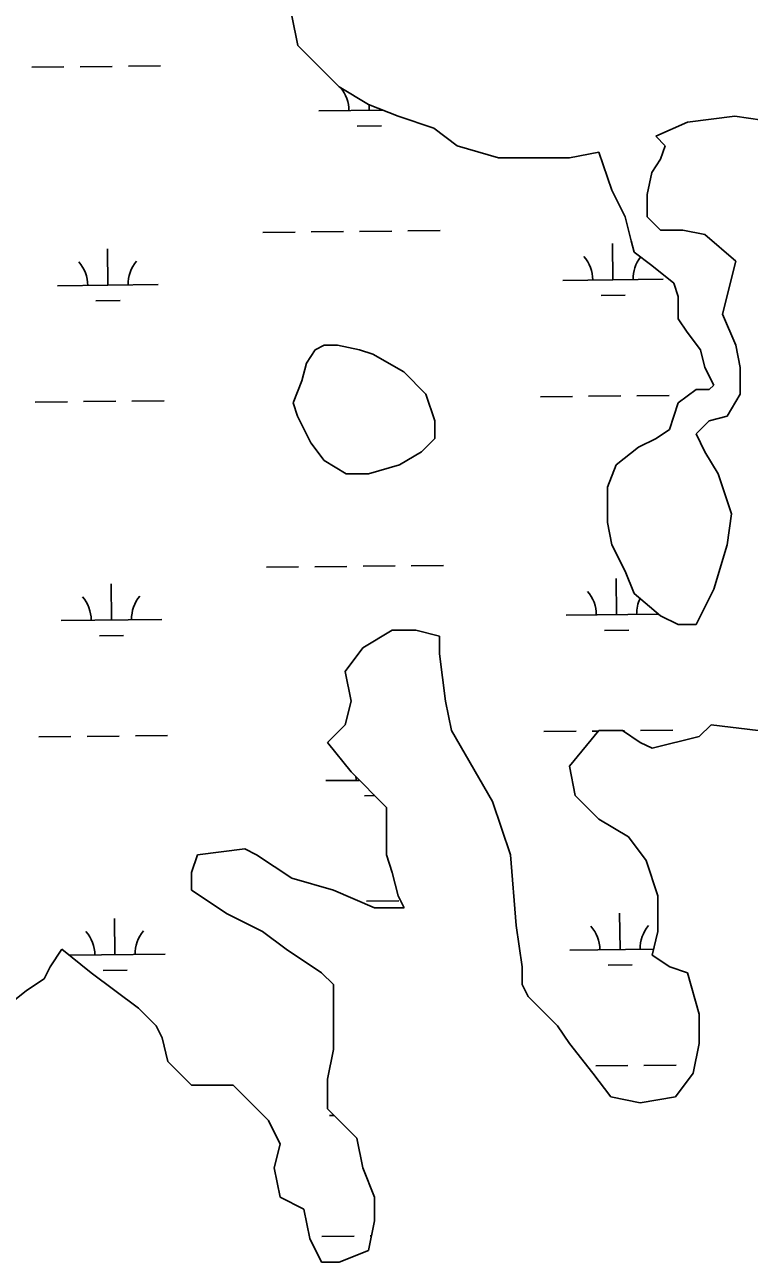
# Model space of a CAD drawing. Extents: x 3734862 to 3772949, y 391520 to 417239.
# Drawn here: x 3767194 to 3767914, y 413478 to 414708 of the extents above; entities that cross this region are included whole.
import ezdxf

# ---------------------------------------------------------------- set-up
doc = ezdxf.new("R2010")
doc.units = 0
doc.layers.add('V-TOPO-SHOR', color=7, linetype='Continuous')
doc.layers.add('V-WETL-SWMP', color=7, linetype='Continuous')

msp = doc.modelspace()

# ---------------------------------------------------------------- linework, layer by layer
at = {"layer": 'V-TOPO-SHOR'}
for p, q in [((3767459.9, 414716.5), (3767465.8, 414687.1)), ((3767465.8, 414687.1), (3767506.8, 414646.1)), ((3767506.8, 414646.1), (3767536.1, 414628.5)), ((3767536.1, 414628.5), (3767565.5, 414616.7)), ((3767565.5, 414616.7), (3767600.7, 414605)), ((3767852.8, 414610.9), (3767899.8, 414616.7)), ((3767899.8, 414616.7), (3767940.8, 414610.9)), ((3767600.7, 414605), (3767624.1, 414587.4)), ((3767821.4, 414596.9), (3767852.8, 414610.9)), ((3767830.6, 414587.3), (3767821.4, 414596.9)), ((3767624.1, 414587.4), (3767665.2, 414575.6)), ((3767735.6, 414575.6), (3767764.9, 414581)), ((3767764.9, 414581), (3767777.8, 414543.3)), ((3767826.2, 414574.1), (3767830.6, 414587.3)), ((3767665.2, 414575.6), (3767735.6, 414575.6)), ((3767817.4, 414560.9), (3767826.2, 414574.1)), ((3767813, 414538.9), (3767817.4, 414560.9)), ((3767777.8, 414543.3), (3767791, 414516.8)), ((3767813, 414516.8), (3767813, 414538.9)), ((3767791, 414516.8), (3767796.9, 414493)), ((3767826.2, 414503.6), (3767813, 414516.8)), ((3767796.9, 414493), (3767799.8, 414481.6)), ((3767848.2, 414503.6), (3767826.2, 414503.6)), ((3767870.2, 414499.2), (3767848.2, 414503.6)), ((3767901, 414472.8), (3767870.2, 414499.2)), ((3767799.8, 414481.6), (3767817.4, 414468.4)), ((3767817.4, 414468.4), (3767839.4, 414450.8)), ((3767887.8, 414420), (3767901, 414472.8)), ((3767839.4, 414450.8), (3767843.8, 414437.6)), ((3767843.8, 414437.6), (3767843.8, 414415.6)), ((3767901, 414389.2), (3767887.8, 414420)), ((3767843.8, 414415.6), (3767852.6, 414402.4)), ((3767852.6, 414402.4), (3767865.8, 414384.8)), ((3767483, 414384.8), (3767474.2, 414371.6)), ((3767491.8, 414389.2), (3767483, 414384.8)), ((3767505, 414389.2), (3767491.8, 414389.2)), ((3767527, 414384.8), (3767505, 414389.2)), ((3767540.2, 414380.4), (3767527, 414384.8)), ((3767865.8, 414384.8), (3767870.2, 414367.2)), ((3767905.4, 414367.2), (3767901, 414389.2)), ((3767474.2, 414371.6), (3767469.8, 414354)), ((3767571, 414362.8), (3767540.2, 414380.4)), ((3767593, 414340.8), (3767571, 414362.8)), ((3767870.2, 414367.2), (3767879, 414349.6)), ((3767905.4, 414340.8), (3767905.4, 414367.2)), ((3767469.8, 414354), (3767461.1, 414331.9)), ((3767879, 414349.6), (3767874.6, 414345.2)), ((3767601.8, 414314.3), (3767593, 414340.8)), ((3767861.4, 414345.2), (3767843.8, 414331.9)), ((3767874.6, 414345.2), (3767861.4, 414345.2)), ((3767892.2, 414318.7), (3767905.4, 414340.8)), ((3767461.1, 414331.9), (3767465.5, 414318.7)), ((3767843.8, 414331.9), (3767835, 414305.5)), ((3767465.5, 414318.7), (3767478.6, 414292.3)), ((3767601.8, 414296.7), (3767601.8, 414314.3)), ((3767861.4, 414301.1), (3767874.6, 414314.3)), ((3767874.6, 414314.3), (3767892.2, 414318.7)), ((3767588.6, 414283.5), (3767601.8, 414296.7)), ((3767821.8, 414296.7), (3767804.2, 414287.9)), ((3767835, 414305.5), (3767821.8, 414296.7)), ((3767870.2, 414283.5), (3767861.4, 414301.1)), ((3767478.6, 414292.3), (3767491.8, 414274.7)), ((3767804.2, 414287.9), (3767782.2, 414270.3)), ((3767491.8, 414274.7), (3767513.8, 414261.5)), ((3767566.6, 414270.3), (3767588.6, 414283.5)), ((3767883.4, 414261.5), (3767870.2, 414283.5)), ((3767513.8, 414261.5), (3767535.8, 414261.5)), ((3767535.8, 414261.5), (3767566.6, 414270.3)), ((3767782.2, 414270.3), (3767773.4, 414248.3)), ((3767896.6, 414221.9), (3767883.4, 414261.5)), ((3767773.4, 414248.3), (3767773.4, 414213.1)), ((3767773.4, 414213.1), (3767777.8, 414191.1)), ((3767892.2, 414191.1), (3767896.6, 414221.9)), ((3767777.8, 414191.1), (3767791, 414164.7)), ((3767879, 414147), (3767892.2, 414191.1)), ((3767791, 414164.7), (3767799.8, 414142.6)), ((3767799.8, 414142.6), (3767826.2, 414120.6)), ((3767861.4, 414111.8), (3767879, 414147)), ((3767826.2, 414120.6), (3767843.8, 414111.8)), ((3767843.8, 414111.8), (3767861.4, 414111.8)), ((3767559.6, 414106.2), (3767530.3, 414088.6)), ((3767583.1, 414106.2), (3767559.6, 414106.2)), ((3767606.5, 414100.3), (3767583.1, 414106.2)), ((3767606.5, 414082.7), (3767606.5, 414100.3)), ((3767530.3, 414088.6), (3767512.7, 414065.1)), ((3767612.4, 414035.7), (3767606.5, 414082.7)), ((3767512.7, 414065.1), (3767518.6, 414035.7)), ((3767518.6, 414035.7), (3767512.7, 414012.3)), ((3767618.3, 414006.4), (3767612.4, 414035.7)), ((3767512.7, 414012.3), (3767495.1, 413994.7)), ((3767659.3, 413936), (3767618.3, 414006.4)), ((3767764.9, 414006.4), (3767735.6, 413971.2)), ((3767788.3, 414006.4), (3767764.9, 414006.4)), ((3767805.9, 413994.7), (3767788.3, 414006.4)), ((3767876.3, 414012.3), (3767864.6, 414000.5)), ((3767923.2, 414006.4), (3767876.3, 414012.3)), ((3767495.1, 413994.7), (3767518.6, 413965.3)), ((3767817.7, 413988.8), (3767805.9, 413994.7)), ((3767864.6, 414000.5), (3767817.7, 413988.8)), ((3767518.6, 413965.3), (3767553.7, 413930.1)), ((3767735.6, 413971.2), (3767741.4, 413941.8)), ((3767741.4, 413941.8), (3767764.9, 413918.4)), ((3767553.7, 413930.1), (3767553.7, 413883.1)), ((3767676.9, 413883.1), (3767659.3, 413936)), ((3767764.9, 413918.4), (3767794.2, 413900.8)), ((3767794.2, 413900.8), (3767811.8, 413877.3)), ((3767366.1, 413883.1), (3767360.2, 413865.5)), ((3767413, 413889), (3767366.1, 413883.1)), ((3767424.7, 413883.1), (3767413, 413889)), ((3767459.9, 413859.7), (3767424.7, 413883.1)), ((3767553.7, 413883.1), (3767559.6, 413865.5)), ((3767682.8, 413812.7), (3767676.9, 413883.1)), ((3767811.8, 413877.3), (3767823.5, 413842.1)), ((3767360.2, 413865.5), (3767360.2, 413847.9)), ((3767501, 413847.9), (3767459.9, 413859.7)), ((3767559.6, 413865.5), (3767565.5, 413842.1)), ((3767360.2, 413847.9), (3767395.4, 413824.5)), ((3767542, 413830.3), (3767501, 413847.9)), ((3767565.5, 413842.1), (3767571.3, 413830.3)), ((3767823.5, 413842.1), (3767823.5, 413806.9)), ((3767571.3, 413830.3), (3767542, 413830.3)), ((3767395.4, 413824.5), (3767430.6, 413806.9)), ((3767430.6, 413806.9), (3767454, 413789.3)), ((3767688.6, 413771.6), (3767682.8, 413812.7)), ((3767823.5, 413806.9), (3767817.7, 413783.4)), ((3767231.2, 413789.3), (3767219.5, 413771.6)), ((3767260.5, 413765.8), (3767231.2, 413789.3)), ((3767454, 413789.3), (3767489.2, 413765.8)), ((3767817.7, 413783.4), (3767835.3, 413771.6)), ((3767219.5, 413771.6), (3767213.6, 413759.9)), ((3767688.6, 413754), (3767688.6, 413771.6)), ((3767835.3, 413771.6), (3767852.9, 413765.8)), ((3767213.6, 413759.9), (3767196, 413748.2)), ((3767307.4, 413730.6), (3767260.5, 413765.8)), ((3767489.2, 413765.8), (3767501, 413754)), ((3767852.9, 413765.8), (3767864.6, 413724.7)), ((3767196, 413748.2), (3767166.7, 413724.7)), ((3767501, 413754), (3767501, 413689.5)), ((3767694.5, 413742.3), (3767688.6, 413754)), ((3767723.8, 413713), (3767694.5, 413742.3)), ((3767325, 413713), (3767307.4, 413730.6)), ((3767864.6, 413724.7), (3767864.6, 413695.4)), ((3767330.9, 413701.2), (3767325, 413713)), ((3767735.6, 413695.4), (3767723.8, 413713)), ((3767336.7, 413677.7), (3767330.9, 413701.2)), ((3767759, 413666), (3767735.6, 413695.4)), ((3767864.6, 413695.4), (3767858.7, 413666)), ((3767501, 413689.5), (3767495.1, 413660.1)), ((3767360.2, 413654.3), (3767336.7, 413677.7)), ((3767495.1, 413660.1), (3767495.1, 413630.8)), ((3767776.6, 413642.5), (3767759, 413666)), ((3767858.7, 413666), (3767841.1, 413642.5)), ((3767401.3, 413654.3), (3767360.2, 413654.3)), ((3767436.5, 413619.1), (3767401.3, 413654.3)), ((3767805.9, 413636.7), (3767776.6, 413642.5)), ((3767841.1, 413642.5), (3767805.9, 413636.7)), ((3767495.1, 413630.8), (3767524.4, 413601.5)), ((3767448.2, 413595.6), (3767436.5, 413619.1)), ((3767442.3, 413572.1), (3767448.2, 413595.6)), ((3767524.4, 413601.5), (3767530.3, 413572.1)), ((3767448.2, 413542.8), (3767442.3, 413572.1)), ((3767530.3, 413572.1), (3767542, 413542.8)), ((3767471.6, 413531), (3767448.2, 413542.8)), ((3767542, 413542.8), (3767542, 413519.3)), ((3767477.5, 413501.7), (3767471.6, 413531)), ((3767542, 413519.3), (3767536.1, 413490)), ((3767489.2, 413478.2), (3767477.5, 413501.7)), ((3767536.1, 413490), (3767506.8, 413478.2)), ((3767506.8, 413478.2), (3767489.2, 413478.2))]:
    msp.add_line(p, q, dxfattribs=at)
at = {"layer": 'V-WETL-SWMP'}
for p, q in [((3767459.9, 414716.5), (3767465.8, 414687.1)), ((3767465.8, 414687.1), (3767506.8, 414646.1)), ((3767201.3, 414665.4), (3767233.3, 414665.8)), ((3767249.3, 414665.9), (3767281.3, 414666.3)), ((3767297.3, 414666.4), (3767329.3, 414666.8)), ((3767506.8, 414646.1), (3767536.1, 414628.5)), ((3767536.1, 414628.5), (3767565.5, 414616.7)), ((3767536.6, 414622.5), (3767536.5, 414628.3)), ((3767486.6, 414622), (3767550.6, 414622.7)), ((3767565.5, 414616.7), (3767600.7, 414605)), ((3767852.8, 414610.9), (3767899.8, 414616.7)), ((3767899.8, 414616.7), (3767940.8, 414610.9)), ((3767524.7, 414607), (3767548.7, 414607.2)), ((3767600.7, 414605), (3767624.1, 414587.4)), ((3767821.4, 414596.9), (3767852.8, 414610.9)), ((3767830.6, 414587.3), (3767821.4, 414596.9)), ((3767624.1, 414587.4), (3767665.2, 414575.6)), ((3767735.6, 414575.6), (3767764.9, 414581)), ((3767764.9, 414581), (3767777.8, 414543.3)), ((3767826.2, 414574.1), (3767830.6, 414587.3)), ((3767665.2, 414575.6), (3767735.6, 414575.6)), ((3767817.4, 414560.9), (3767826.2, 414574.1)), ((3767813, 414538.9), (3767817.4, 414560.9)), ((3767777.8, 414543.3), (3767791, 414516.8)), ((3767813, 414516.8), (3767813, 414538.9)), ((3767791, 414516.8), (3767796.9, 414493)), ((3767826.2, 414503.6), (3767813, 414516.8)), ((3767431, 414501.3), (3767463, 414501.7)), ((3767479, 414501.8), (3767511, 414502.2)), ((3767527, 414502.3), (3767559, 414502.7)), ((3767575, 414502.9), (3767607, 414503.2)), ((3767796.9, 414493), (3767799.8, 414481.6)), ((3767848.2, 414503.6), (3767826.2, 414503.6)), ((3767870.2, 414499.2), (3767848.2, 414503.6)), ((3767901, 414472.8), (3767870.2, 414499.2)), ((3767277, 414449), (3767276.6, 414485)), ((3767778.8, 414454.3), (3767778.5, 414490.3)), ((3767799.8, 414481.6), (3767817.4, 414468.4)), ((3767817.4, 414468.4), (3767839.4, 414450.8)), ((3767887.8, 414420), (3767901, 414472.8)), ((3767227, 414448.4), (3767327, 414449.5)), ((3767728.9, 414453.7), (3767828.8, 414454.8)), ((3767839.4, 414450.8), (3767843.8, 414437.6)), ((3767265.1, 414433.4), (3767289.1, 414433.7)), ((3767767, 414438.7), (3767791, 414439)), ((3767843.8, 414437.6), (3767843.8, 414415.6)), ((3767901, 414389.2), (3767887.8, 414420)), ((3767843.8, 414415.6), (3767852.6, 414402.4)), ((3767852.6, 414402.4), (3767865.8, 414384.8)), ((3767483, 414384.8), (3767474.2, 414371.6)), ((3767491.8, 414389.2), (3767483, 414384.8)), ((3767505, 414389.2), (3767491.8, 414389.2)), ((3767527, 414384.8), (3767505, 414389.2)), ((3767540.2, 414380.4), (3767527, 414384.8)), ((3767865.8, 414384.8), (3767870.2, 414367.2)), ((3767905.4, 414367.2), (3767901, 414389.2)), ((3767474.2, 414371.6), (3767469.8, 414354)), ((3767571, 414362.8), (3767540.2, 414380.4)), ((3767593, 414340.8), (3767571, 414362.8)), ((3767870.2, 414367.2), (3767879, 414349.6)), ((3767905.4, 414340.8), (3767905.4, 414367.2)), ((3767469.8, 414354), (3767461.1, 414331.9)), ((3767879, 414349.6), (3767874.6, 414345.2)), ((3767204.8, 414332.8), (3767236.8, 414333.1)), ((3767252.8, 414333.3), (3767284.8, 414333.6)), ((3767300.8, 414333.8), (3767332.8, 414334.1)), ((3767601.8, 414314.3), (3767593, 414340.8)), ((3767706.7, 414338.1), (3767738.7, 414338.4)), ((3767754.7, 414338.6), (3767786.7, 414338.9)), ((3767802.7, 414339.1), (3767834.7, 414339.4)), ((3767861.4, 414345.2), (3767843.8, 414331.9)), ((3767874.6, 414345.2), (3767861.4, 414345.2)), ((3767892.2, 414318.7), (3767905.4, 414340.8)), ((3767461.1, 414331.9), (3767465.5, 414318.7)), ((3767843.8, 414331.9), (3767835, 414305.5)), ((3767465.5, 414318.7), (3767478.6, 414292.3)), ((3767601.8, 414296.7), (3767601.8, 414314.3)), ((3767861.4, 414301.1), (3767874.6, 414314.3)), ((3767874.6, 414314.3), (3767892.2, 414318.7)), ((3767588.6, 414283.5), (3767601.8, 414296.7)), ((3767821.8, 414296.7), (3767804.2, 414287.9)), ((3767835, 414305.5), (3767821.8, 414296.7)), ((3767870.2, 414283.5), (3767861.4, 414301.1)), ((3767478.6, 414292.3), (3767491.8, 414274.7)), ((3767804.2, 414287.9), (3767782.2, 414270.3)), ((3767491.8, 414274.7), (3767513.8, 414261.5)), ((3767566.6, 414270.3), (3767588.6, 414283.5)), ((3767883.4, 414261.5), (3767870.2, 414283.5)), ((3767513.8, 414261.5), (3767535.8, 414261.5)), ((3767535.8, 414261.5), (3767566.6, 414270.3)), ((3767782.2, 414270.3), (3767773.4, 414248.3)), ((3767896.6, 414221.9), (3767883.4, 414261.5)), ((3767773.4, 414248.3), (3767773.4, 414213.1)), ((3767773.4, 414213.1), (3767777.8, 414191.1)), ((3767892.2, 414191.1), (3767896.6, 414221.9)), ((3767777.8, 414191.1), (3767791, 414164.7)), ((3767879, 414147), (3767892.2, 414191.1)), ((3767434.5, 414168.7), (3767466.5, 414169)), ((3767482.5, 414169.2), (3767514.5, 414169.5)), ((3767530.5, 414169.7), (3767562.5, 414170)), ((3767578.5, 414170.2), (3767610.5, 414170.5)), ((3767791, 414164.7), (3767799.8, 414142.6)), ((3767280.5, 414116.3), (3767280.1, 414152.3)), ((3767782.4, 414121.6), (3767782, 414157.6)), ((3767799.8, 414142.6), (3767826.2, 414120.6)), ((3767861.4, 414111.8), (3767879, 414147)), ((3767230.5, 414115.8), (3767330.5, 414116.8)), ((3767732.4, 414121.1), (3767824.5, 414122)), ((3767826.2, 414120.6), (3767843.8, 414111.8)), ((3767843.8, 414111.8), (3767861.4, 414111.8)), ((3767268.6, 414100.7), (3767292.6, 414101)), ((3767559.6, 414106.2), (3767530.3, 414088.6)), ((3767583.1, 414106.2), (3767559.6, 414106.2)), ((3767606.5, 414100.3), (3767583.1, 414106.2)), ((3767606.5, 414082.7), (3767606.5, 414100.3)), ((3767770.5, 414106), (3767794.5, 414106.3)), ((3767530.3, 414088.6), (3767512.7, 414065.1)), ((3767612.4, 414035.7), (3767606.5, 414082.7)), ((3767512.7, 414065.1), (3767518.6, 414035.7)), ((3767518.6, 414035.7), (3767512.7, 414012.3)), ((3767618.3, 414006.4), (3767612.4, 414035.7)), ((3767304.3, 414001.1), (3767336.3, 414001.5)), ((3767512.7, 414012.3), (3767495.1, 413994.7)), ((3767659.3, 413936), (3767618.3, 414006.4)), ((3767710.2, 414005.4), (3767742.2, 414005.7)), ((3767764.9, 414006.4), (3767735.6, 413971.2)), ((3767758.2, 414005.9), (3767764.5, 414006)), ((3767788.3, 414006.4), (3767764.9, 414006.4)), ((3767805.9, 413994.7), (3767788.3, 414006.4)), ((3767788.6, 414006.2), (3767790.2, 414006.2)), ((3767806.2, 414006.4), (3767838.2, 414006.8)), ((3767876.3, 414012.3), (3767864.6, 414000.5)), ((3767923.2, 414006.4), (3767876.3, 414012.3)), ((3767208.3, 414000.1), (3767240.3, 414000.4)), ((3767256.3, 414000.6), (3767288.3, 414000.9)), ((3767495.1, 413994.7), (3767518.6, 413965.3)), ((3767817.7, 413988.8), (3767805.9, 413994.7)), ((3767864.6, 414000.5), (3767817.7, 413988.8)), ((3767518.6, 413965.3), (3767553.7, 413930.1)), ((3767735.6, 413971.2), (3767741.4, 413941.8)), ((3767493.6, 413956.7), (3767526.8, 413957)), ((3767531.8, 413941.7), (3767542.1, 413941.8)), ((3767741.4, 413941.8), (3767764.9, 413918.4)), ((3767553.7, 413930.1), (3767553.7, 413883.1)), ((3767676.9, 413883.1), (3767659.3, 413936)), ((3767764.9, 413918.4), (3767794.2, 413900.8)), ((3767794.2, 413900.8), (3767811.8, 413877.3)), ((3767366.1, 413883.1), (3767360.2, 413865.5)), ((3767413, 413889), (3767366.1, 413883.1)), ((3767424.7, 413883.1), (3767413, 413889)), ((3767459.9, 413859.7), (3767424.7, 413883.1)), ((3767553.7, 413883.1), (3767559.6, 413865.5)), ((3767682.8, 413812.7), (3767676.9, 413883.1)), ((3767811.8, 413877.3), (3767823.5, 413842.1)), ((3767360.2, 413865.5), (3767360.2, 413847.9)), ((3767501, 413847.9), (3767459.9, 413859.7)), ((3767559.6, 413865.5), (3767565.5, 413842.1)), ((3767360.2, 413847.9), (3767395.4, 413824.5)), ((3767542, 413830.3), (3767501, 413847.9)), ((3767565.5, 413842.1), (3767571.3, 413830.3)), ((3767823.5, 413842.1), (3767823.5, 413806.9)), ((3767534, 413837), (3767566, 413837.4)), ((3767571.3, 413830.3), (3767542, 413830.3)), ((3767284, 413783.6), (3767283.6, 413819.6)), ((3767395.4, 413824.5), (3767430.6, 413806.9)), ((3767785.9, 413788.9), (3767785.5, 413824.9)), ((3767430.6, 413806.9), (3767454, 413789.3)), ((3767688.6, 413771.6), (3767682.8, 413812.7)), ((3767823.5, 413806.9), (3767817.7, 413783.4)), ((3767231.2, 413789.3), (3767219.5, 413771.6)), ((3767260.5, 413765.8), (3767231.2, 413789.3)), ((3767238.8, 413783.2), (3767334, 413784.2)), ((3767454, 413789.3), (3767489.2, 413765.8)), ((3767735.9, 413788.4), (3767819.1, 413789.3)), ((3767817.7, 413783.4), (3767835.3, 413771.6)), ((3767219.5, 413771.6), (3767213.6, 413759.9)), ((3767272.2, 413768.1), (3767296.2, 413768.3)), ((3767688.6, 413754), (3767688.6, 413771.6)), ((3767774, 413773.4), (3767798, 413773.6)), ((3767835.3, 413771.6), (3767852.9, 413765.8)), ((3767213.6, 413759.9), (3767196, 413748.2)), ((3767307.4, 413730.6), (3767260.5, 413765.8)), ((3767489.2, 413765.8), (3767501, 413754)), ((3767852.9, 413765.8), (3767864.6, 413724.7)), ((3767196, 413748.2), (3767166.7, 413724.7)), ((3767501, 413754), (3767501, 413689.5)), ((3767694.5, 413742.3), (3767688.6, 413754)), ((3767723.8, 413713), (3767694.5, 413742.3)), ((3767325, 413713), (3767307.4, 413730.6)), ((3767864.6, 413724.7), (3767864.6, 413695.4)), ((3767330.9, 413701.2), (3767325, 413713)), ((3767735.6, 413695.4), (3767723.8, 413713)), ((3767336.7, 413677.7), (3767330.9, 413701.2)), ((3767759, 413666), (3767735.6, 413695.4)), ((3767864.6, 413695.4), (3767858.7, 413666)), ((3767501, 413689.5), (3767495.1, 413660.1)), ((3767360.2, 413654.3), (3767336.7, 413677.7)), ((3767761.7, 413673.3), (3767793.7, 413673.6)), ((3767809.7, 413673.8), (3767841.7, 413674.1)), ((3767495.1, 413660.1), (3767495.1, 413630.8)), ((3767776.6, 413642.5), (3767759, 413666)), ((3767858.7, 413666), (3767841.1, 413642.5)), ((3767401.3, 413654.3), (3767360.2, 413654.3)), ((3767436.5, 413619.1), (3767401.3, 413654.3)), ((3767805.9, 413636.7), (3767776.6, 413642.5)), ((3767841.1, 413642.5), (3767805.9, 413636.7)), ((3767495.1, 413630.8), (3767524.4, 413601.5)), ((3767497.1, 413624), (3767501.8, 413624.1)), ((3767448.2, 413595.6), (3767436.5, 413619.1)), ((3767442.3, 413572.1), (3767448.2, 413595.6)), ((3767524.4, 413601.5), (3767530.3, 413572.1)), ((3767448.2, 413542.8), (3767442.3, 413572.1)), ((3767530.3, 413572.1), (3767542, 413542.8)), ((3767471.6, 413531), (3767448.2, 413542.8)), ((3767542, 413542.8), (3767542, 413519.3)), ((3767477.5, 413501.7), (3767471.6, 413531)), ((3767542, 413519.3), (3767536.1, 413490)), ((3767489.2, 413478.2), (3767477.5, 413501.7)), ((3767489.6, 413503.9), (3767521.6, 413504.2)), ((3767537.6, 413504.4), (3767539, 413504.4)), ((3767536.1, 413490), (3767506.8, 413478.2)), ((3767506.8, 413478.2), (3767489.2, 413478.2))]:
    msp.add_line(p, q, dxfattribs=at)
for centre, start, end in [((3767481.3, 414622.4), 359.8334, 40.3862), ((3767221.7, 414448.8), 359.8334, 41.377), ((3767332.2, 414450), 139.8334, 181.377), ((3767723.6, 414454.2), 359.8334, 41.377), ((3767834.1, 414455.3), 142.3753, 181.377), ((3767225.2, 414116.2), 359.8334, 41.377), ((3767335.7, 414117.4), 139.8334, 181.377), ((3767727.1, 414121.5), 359.8334, 41.377), ((3767837.6, 414122.7), 154.75, 181.377), ((3767488.4, 413957.1), 359.8334, 5.3773), ((3767228.8, 413783.5), 359.8334, 41.377), ((3767339.2, 413784.7), 139.8334, 181.377), ((3767730.6, 413788.8), 359.8334, 41.377), ((3767841.1, 413790), 139.8334, 181.377)]:
    msp.add_arc(centre, 35.2, start, end, dxfattribs=at)

doc.saveas('drawing.dxf')
